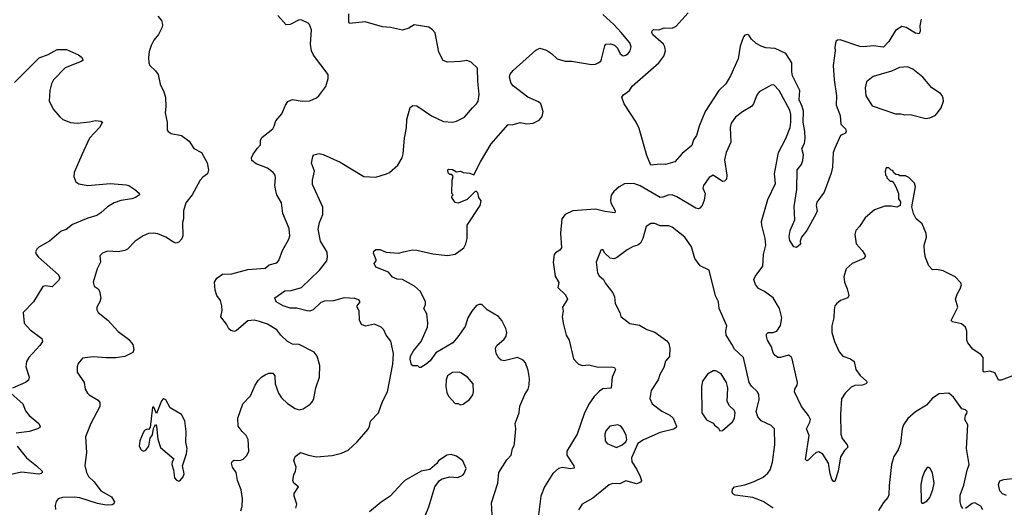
# Model space of a CAD drawing. Extents: x 1771496 to 1971148, y 471553 to 643630.
# Tile 337 of 656: x 1821760 to 1829208, y 589711 to 593401. Entities that reach past the tile are written whole.
import ezdxf

# ---------------------------------------------------------------- set-up
doc = ezdxf.new("R2010")
doc.units = 0

msp = doc.modelspace()

# ---------------------------------------------------------------- linework, layer by layer
at = {"layer": '0CON10XD'}
for points in [[(1822805, 593426.2), (1822833.3, 593395), (1822841.2, 593365), (1822838.8, 593345), (1822811.2, 593288.8), (1822776.2, 593245), (1822753.8, 593205), (1822740.9, 593159.1), (1822733.9, 593113.9), (1822736.7, 593075), (1822743.9, 593053.9), (1822787.5, 593015), (1822806.7, 592985), (1822822.7, 592912.7), (1822851.2, 592855), (1822863.3, 592815), (1822866.2, 592745), (1822860.8, 592695), (1822875.8, 592625), (1822876.7, 592565), (1822883.6, 592553.6), (1822905, 592540), (1822985, 592523.8), (1823041.2, 592481.2), (1823078.8, 592425), (1823135, 592396), (1823177.6, 592317.6), (1823187.5, 592265), (1823181.2, 592235), (1823145, 592210), (1823125, 592187.5), (1823063.8, 592075), (1823016.2, 592015), (1822999.2, 591955), (1822999.4, 591895), (1822991.9, 591865), (1822994.1, 591765.9), (1822987.3, 591742.7), (1822965, 591716.7), (1822945, 591710), (1822925, 591716.2), (1822865, 591754.2), (1822805, 591780.8), (1822775, 591785.8), (1822735, 591782), (1822695, 591766), (1822635, 591726.2), (1822576.2, 591665), (1822556.8, 591653.2), (1822505, 591644.3), (1822425, 591650), (1822386.7, 591635), (1822366, 591615), (1822371.2, 591565), (1822346, 591515), (1822316.2, 591415), (1822323.3, 591385), (1822353.9, 591363.9), (1822365, 591347.5), (1822373.6, 591293.6), (1822365.8, 591265), (1822343.8, 591225), (1822343.8, 591205), (1822353.3, 591185), (1822427.7, 591127.7), (1822505, 591042.5), (1822584.5, 590984.5), (1822615, 590943.3), (1822622.5, 590905), (1822615, 590883.8), (1822555, 590852.5), (1822487, 590843), (1822415, 590842), (1822315, 590850), (1822235, 590840), (1822201.7, 590798.3), (1822196, 590775), (1822196.2, 590735), (1822248.8, 590655), (1822256.1, 590606.1), (1822273.3, 590575), (1822285, 590562.5), (1822353, 590523), (1822367.5, 590505), (1822367.5, 590475), (1822298, 590345), (1822258.8, 590245), (1822265.6, 590125), (1822253, 590027), (1822264.6, 589975), (1822281.8, 589945), (1822324.6, 589905), (1822375, 589836.7), (1822455, 589790), (1822478.3, 589751.7), (1822471.7, 589738.3), (1822458.9, 589731.1), (1822415, 589728.5), (1822349.8, 589739.8), (1822215, 589783.3), (1822175, 589788.5), (1822084.4, 589785.6), (1822052.5, 589775), (1822036.2, 589755), (1822028.8, 589725), (1822030, 589695)], [(1823434, 589685), (1823443, 589717), (1823445.6, 589775), (1823435, 589843.3), (1823407.8, 589915), (1823396.7, 589975), (1823371.2, 590015), (1823363.3, 590045), (1823370.5, 590059.5), (1823382.5, 590067.5), (1823425, 590064.4), (1823451.2, 590075), (1823477.9, 590102.1), (1823494, 590135), (1823489.2, 590225), (1823472.5, 590255), (1823442, 590285), (1823414, 590325), (1823410, 590385), (1823448.8, 590495), (1823506.2, 590555), (1823541.2, 590635), (1823565, 590670), (1823591.2, 590698.8), (1823616.4, 590713.6), (1823645, 590727.5), (1823676.1, 590726.1), (1823691.2, 590705), (1823694, 590645), (1823717.5, 590575), (1823739.7, 590539.7), (1823786.2, 590496.2), (1823845, 590458.6), (1823875, 590449.2), (1823905, 590456), (1823957.3, 590492.7), (1823975, 590512.5), (1823986, 590535), (1824000, 590615), (1824029.2, 590695), (1824030.8, 590785), (1824011.2, 590855), (1823986.7, 590885), (1823875, 590943.8), (1823825, 590946.7), (1823785.9, 590965.9), (1823735, 591013.3), (1823704.1, 591054.1), (1823635, 591096), (1823575, 591116.2), (1823535, 591126.2), (1823485, 591121.2), (1823401.2, 591048.8), (1823385, 591042), (1823358.3, 591048.3), (1823342.7, 591062.7), (1823325, 591096.7), (1823282.7, 591152.7), (1823291.2, 591201.2), (1823290.6, 591235), (1823278.9, 591275), (1823251.1, 591315), (1823238.1, 591355), (1823234.4, 591415), (1823250.8, 591445), (1823295, 591475.7), (1823365, 591478.1), (1823485, 591510), (1823618.1, 591521.9), (1823647.5, 591545), (1823705, 591560), (1823720.3, 591579.7), (1823748.8, 591655), (1823795, 591740), (1823802.5, 591765), (1823798.3, 591821.7), (1823750, 591935), (1823740, 592015), (1823705.8, 592075), (1823697, 592107), (1823690.6, 592145), (1823695.7, 592205), (1823692, 592225), (1823678, 592245), (1823635, 592276.2), (1823549.2, 592309.2), (1823515.6, 592335.6), (1823514.4, 592355), (1823526.1, 592383.9), (1823560.3, 592429.7), (1823580.8, 592455), (1823582.3, 592487.7), (1823591.2, 592508.8), (1823674, 592575), (1823685.8, 592595), (1823696.7, 592635), (1823742.3, 592687.7), (1823770, 592755), (1823788.8, 592781.2), (1823825, 592795.8), (1823895.9, 592784.1), (1823955, 592788), (1824005, 592810), (1824023.8, 592825), (1824076.2, 592895), (1824093.3, 592955), (1824093.3, 592985), (1823983.4, 593133.4), (1823968, 593165), (1823960, 593215), (1823967.5, 593325), (1823953.6, 593363.6), (1823942.5, 593375), (1823895, 593397.5), (1823875, 593400), (1823805, 593363.3), (1823775, 593362.5), (1823713.6, 593433.6)], [(1824195, 590120), (1824245, 590144.2), (1824313.7, 590206.3), (1824395, 590303.8), (1824407.1, 590325), (1824415, 590362), (1824474.2, 590425.8), (1824505, 590512), (1824541.8, 590585), (1824582.4, 590795), (1824588, 590875), (1824568, 590968), (1824533.4, 591013.4), (1824514.1, 591054.1), (1824493.3, 591075), (1824445, 591096), (1824375, 591081.2), (1824344.5, 591094.5), (1824331.7, 591128.3), (1824327.6, 591197.6), (1824314, 591226), (1824313.8, 591235), (1824336.2, 591265), (1824325, 591280), (1824295, 591291.2), (1824215, 591296.9), (1824135, 591274.5), (1824065, 591272.1), (1824038.5, 591261.5), (1823980.8, 591205), (1823955, 591196.4), (1823935, 591197.7), (1823855, 591217.3), (1823805, 591217.1), (1823753.3, 591235), (1823701.2, 591265), (1823690, 591295), (1823765, 591350), (1823815, 591351.4), (1823891.4, 591375), (1824028.6, 591505), (1824084, 591575), (1824088.6, 591605), (1824085, 591642.5), (1824034.5, 591725), (1824017.1, 591815), (1824027.8, 591865), (1824054.4, 591925.6), (1824052.1, 591982.1), (1823976.2, 592155), (1823974.1, 592185.9), (1823990, 592255), (1823966.7, 592315), (1823976.7, 592365), (1823985, 592377.5), (1824025, 592388), (1824055, 592381.2), (1824183.8, 592323.8), (1824364.2, 592214.2), (1824455, 592208.8), (1824535, 592233.8), (1824556.7, 592245), (1824621.2, 592298.8), (1824652.5, 592355), (1824662, 592385), (1824670.8, 592505), (1824687, 592583), (1824687.5, 592645), (1824715, 592736.7), (1824735, 592751.2), (1824765, 592750), (1824875, 592672.5), (1824965, 592630), (1825034.3, 592625.7), (1825065, 592632.9), (1825125, 592664), (1825184.4, 592735), (1825216.2, 592763.8), (1825229.2, 592785), (1825236.9, 592835), (1825225.5, 592935.5), (1825223.3, 593035), (1825175, 593078.8), (1825142.3, 593092.3), (1825095, 593083.3), (1824995, 593080), (1824962.4, 593092.4), (1824930.8, 593155), (1824901.7, 593301.7), (1824883.3, 593325), (1824855, 593343.8), (1824745, 593361.5), (1824703.1, 593336.9), (1824655, 593320.4), (1824565, 593340.9), (1824505, 593345.5), (1824374.6, 593384.6), (1824255, 593372), (1824249.2, 593385), (1824250, 593445)], [(1825075, 591000), (1825037.1, 590955), (1824908.8, 590881.2), (1824865, 590820), (1824835, 590793.1), (1824795, 590770), (1824785, 590770), (1824771.7, 590781.7), (1824735, 590782.5), (1824725, 590790), (1824712.7, 590832.7), (1824716, 590855), (1824739.2, 590895), (1824797.5, 590965), (1824844.2, 591075), (1824847.1, 591105), (1824840, 591175), (1824817.5, 591215), (1824830.8, 591245), (1824830, 591265), (1824791.2, 591345), (1824745.5, 591385.5), (1824655, 591434), (1824615, 591438), (1824581.4, 591451.4), (1824550.8, 591490.8), (1824455, 591528.8), (1824442.5, 591555), (1824456.7, 591575), (1824456.7, 591585), (1824435.6, 591635), (1824439.5, 591650.5), (1824455, 591661.2), (1824485, 591661.2), (1824532.3, 591642.3), (1824626.4, 591633.6), (1824663.6, 591643.6), (1824731.2, 591658.8), (1824765, 591657.5), (1824885, 591628.9), (1824995, 591615.6), (1825055, 591625.8), (1825118.8, 591675), (1825135.9, 591704.1), (1825146, 591745), (1825144.7, 591845.3), (1825244.2, 591995), (1825251.2, 592031.2), (1825233.3, 592055), (1825225, 592090), (1825215, 592100), (1825205, 592100), (1825145, 592040), (1825077, 592013), (1825055, 592017.5), (1825030, 592055), (1825031.7, 592068.3), (1825040, 592075), (1825030, 592085), (1825032.5, 592187.5), (1825040, 592215), (1825028.3, 592228.3), (1825015, 592230), (1825001.7, 592241.7), (1825000, 592265), (1825005, 592270), (1825035, 592267.5), (1825065, 592250), (1825095, 592255.7), (1825115, 592245.8), (1825165, 592238.8), (1825195, 592227.5), (1825245, 592326), (1825327.3, 592462.7), (1825455, 592607.1), (1825486.4, 592606.4), (1825545, 592622.2), (1825596.8, 592613.2), (1825645, 592618.1), (1825690.3, 592639.7), (1825712.7, 592667.3), (1825720.8, 592705), (1825702.9, 592765), (1825685, 592780), (1825605, 592813.6), (1825496.6, 592896.6), (1825478.2, 592918.2), (1825464.7, 592964.7), (1825471.3, 592988.7), (1825493.2, 593016.8), (1825665, 593171.3), (1825695, 593184.6), (1825745, 593170), (1825784, 593144), (1825825, 593105.6), (1825885, 593087.1), (1825935, 593085.7), (1826085, 593060.5), (1826115, 593064.5), (1826136.2, 593075), (1826155, 593086), (1826161.9, 593101.9), (1826185, 593202.5), (1826195, 593216.2), (1826228.8, 593218.8), (1826258.8, 593208.8), (1826281.2, 593185), (1826302.1, 593142.1), (1826325, 593128), (1826345, 593132.5), (1826362, 593145), (1826377.5, 593165), (1826385.7, 593195), (1826374.3, 593225), (1826310.4, 593305), (1826254.6, 593365), (1826170.3, 593440.3)], [(1828579.5, 593405), (1828567.9, 593355), (1828571.1, 593315), (1828565, 593294.2), (1828535, 593297.8), (1828465, 593341.1), (1828432, 593348), (1828385, 593318.6), (1828333.6, 593235), (1828295, 593192.5), (1828215, 593202.8), (1828145, 593195.8), (1828115, 593198.6), (1827965, 593249.6), (1827945, 593245.5), (1827934.5, 593235), (1827926.3, 593193.7), (1827927.7, 593165), (1827913.3, 593055), (1827919.6, 592945), (1827937.9, 592825), (1827937.2, 592755), (1827966.9, 592675), (1827970.9, 592610.9), (1828006.5, 592575), (1828012.5, 592555), (1828007, 592543), (1827968.8, 592525), (1827925, 592428), (1827913.8, 592395), (1827908.2, 592285), (1827899.4, 592240.6), (1827844.2, 592095), (1827790, 592020), (1827784.6, 591995), (1827792.7, 591955), (1827785, 591934), (1827713.2, 591806.8), (1827673.3, 591755), (1827663.3, 591725), (1827667, 591703), (1827635, 591677.5), (1827615, 591682.5), (1827585, 591728.8), (1827579.6, 591759.6), (1827587.1, 591805), (1827622.5, 591887.5), (1827617.5, 591987.5), (1827638.3, 592115), (1827642.1, 592265), (1827673.7, 592306.3), (1827684.6, 592335), (1827688.9, 592378.9), (1827676.9, 592425), (1827695.5, 592465), (1827702.1, 592505), (1827700, 592555), (1827685.4, 592625), (1827687.8, 592707.8), (1827679.7, 592745), (1827656.7, 592795), (1827661.5, 592865), (1827605.9, 592975), (1827600, 593005), (1827600.4, 593075), (1827555, 593143.8), (1827475, 593184), (1827405, 593188.7), (1827369.9, 593199.9), (1827330.8, 593220.8), (1827295, 593254.6), (1827275, 593282.5), (1827265, 593287.5), (1827245, 593282.5), (1827235, 593272), (1827210.4, 593199.6), (1827195, 593104), (1827136.5, 592975), (1827100.6, 592915), (1827049.6, 592865), (1826945.4, 592705), (1826899.6, 592595), (1826880.6, 592525), (1826857.3, 592492.7), (1826845, 592448.6), (1826770.7, 592389.3), (1826715, 592326), (1826645.7, 592304.3), (1826605, 592307.1), (1826535, 592299.2), (1826504.2, 592374.2), (1826447.1, 592577.1), (1826423.2, 592625), (1826332.7, 592765), (1826315.5, 592815), (1826327.3, 592832.7), (1826374, 592865), (1826392.4, 592897.6), (1826595, 593074.3), (1826633.1, 593125), (1826644.4, 593165), (1826640.8, 593195), (1826629.2, 593215), (1826550, 593285), (1826542, 593305), (1826544, 593316), (1826555, 593326.2), (1826595, 593323.8), (1826635, 593339.5), (1826695, 593336.7), (1826727, 593353), (1826817.6, 593452.4)], [(1821720.8, 592925), (1821906.7, 593113.3), (1821975, 593137.1), (1822044.6, 593175.4), (1822115, 593174), (1822205.7, 593135.7), (1822227.7, 593117.7), (1822240, 593095), (1822226.6, 593083.4), (1822105, 593035.5), (1822015.5, 592945), (1822000, 592915), (1821987.3, 592865), (1821984.5, 592784.5), (1822015, 592722.5), (1822063.3, 592665), (1822086.4, 592646.4), (1822143.9, 592623.9), (1822195, 592618), (1822287.7, 592627.7), (1822335, 592638.6), (1822373.8, 592633.8), (1822386.7, 592625), (1822364.2, 592585), (1822289.2, 592505), (1822230.6, 592379.4), (1822172.5, 592245), (1822170, 592215), (1822184.2, 592174.2), (1822207.7, 592157.7), (1822275, 592146), (1822445, 592162), (1822565, 592152), (1822585.7, 592145.7), (1822632.5, 592115), (1822665, 592087.5), (1822667.5, 592075), (1822635.6, 592054.4), (1822607.5, 592045), (1822526.2, 592033.8), (1822475, 592014.5), (1822424.7, 591985.3), (1822375, 591938.6), (1822345, 591919.4), (1822275, 591897.9), (1822159, 591851), (1822113, 591813), (1822075, 591800.4), (1821985, 591724.5), (1821905, 591680.5), (1821889.5, 591665), (1821880.6, 591645), (1821885.6, 591625.6), (1821903.8, 591603.8), (1822055, 591469.2), (1822064.2, 591445), (1822055, 591428), (1822005, 591379.2), (1821954, 591386), (1821935, 591382.5), (1821863.8, 591265), (1821787.5, 591185), (1821793.8, 591105), (1821838.8, 591055), (1821927.7, 590987.7), (1821933.8, 590965), (1821914, 590935), (1821830, 590845), (1821812.5, 590815), (1821807.1, 590775), (1821832, 590695), (1821825.8, 590674.2), (1821804.2, 590655.8), (1821705, 590613.3)], [(1828615, 592653.3), (1828645, 592657.5), (1828683.6, 592676.4), (1828703.3, 592695), (1828731.2, 592735), (1828748.8, 592785), (1828746.1, 592806.1), (1828738.3, 592828.3), (1828725, 592842.5), (1828660, 592885), (1828591.2, 592965), (1828515, 593025.8), (1828475, 593044), (1828415, 593038.1), (1828355, 593010.5), (1828215, 592972), (1828165, 592930), (1828154.2, 592885), (1828159.2, 592825), (1828209.5, 592749.5), (1828385, 592688.8), (1828425, 592688.8), (1828455, 592681.2), (1828496.4, 592683.6), (1828615, 592653.3)], [(1829265, 590702.5), (1829185, 590673.1), (1829165, 590674.2), (1829137.5, 590725), (1829123.8, 590735), (1829095, 590742.2), (1829055, 590732.7), (1829048.8, 590738.8), (1829047.8, 590845), (1829032.9, 590865), (1828968.7, 590908.7), (1828931.8, 590955), (1828925.4, 590975), (1828924.5, 591044.5), (1828915, 591073.3), (1828885, 591099.2), (1828815, 591114.2), (1828806.2, 591125), (1828856.2, 591225), (1828837.5, 591285), (1828850, 591325), (1828873.3, 591365), (1828883.3, 591395), (1828879.5, 591409.5), (1828836.7, 591455), (1828745, 591500), (1828695, 591510), (1828665, 591507.5), (1828637.7, 591537.7), (1828611.5, 591601.5), (1828602.9, 591645), (1828602.5, 591695), (1828619.2, 591755), (1828616.2, 591783.8), (1828586.2, 591855), (1828541.2, 591895), (1828520, 591935), (1828507.5, 591985), (1828536.2, 592135), (1828527.5, 592165), (1828485, 592207.5), (1828459.3, 592219.3), (1828418.3, 592218.3), (1828407, 592227), (1828388.3, 592228.3), (1828370, 592245), (1828365, 592260), (1828351.7, 592261.7), (1828335, 592280), (1828315, 592280), (1828307.5, 592255), (1828310, 592225), (1828320, 592215), (1828320, 592205), (1828345, 592180), (1828358.3, 592178.3), (1828373, 592163), (1828387.5, 592135), (1828407.5, 592085), (1828407.5, 592045), (1828421.7, 592021.7), (1828420, 591995), (1828395, 591982.5), (1828355, 591990), (1828305, 591990), (1828225, 591963.3), (1828155, 591902.5), (1828113.3, 591835), (1828084.2, 591805.8), (1828076.7, 591775), (1828086.7, 591705), (1828133.3, 591655), (1828157, 591613), (1828146.1, 591593.9), (1828057.5, 591555), (1828012.5, 591515), (1827993.3, 591455), (1827998.8, 591415), (1828020, 591365), (1828032.5, 591315), (1828023, 591297), (1827967.5, 591275), (1827938.3, 591251.7), (1827926.7, 591235), (1827921.2, 591205), (1827918, 591145), (1827904.2, 591085), (1827904.2, 591035), (1827924.2, 590965), (1827958.3, 590888.3), (1827985.6, 590855.6), (1828045, 590834.3), (1828071.2, 590815), (1828085, 590753.8), (1828118.6, 590708.6), (1828166.2, 590666.2), (1828170, 590655), (1828161.2, 590645), (1828135, 590635.6), (1828077.9, 590632.1), (1828050.3, 590619.7), (1828004, 590575), (1827976.8, 590533.2), (1827969.5, 590415), (1827972.5, 590265), (1827981.5, 590231.5), (1828018.8, 590185), (1828023.6, 590166.4), (1827998.7, 590141.3), (1827968, 590092), (1827951.1, 589985), (1827925, 589907.5), (1827915, 589907.5), (1827903.8, 589925), (1827890, 589965), (1827878, 590045), (1827835, 590113.3), (1827805, 590130), (1827784.3, 590125.7), (1827762, 590105), (1827725, 590067.5), (1827713, 590063), (1827703.6, 590073.6), (1827730.9, 590255), (1827712.5, 590305), (1827737.1, 590355), (1827740.8, 590375), (1827727.5, 590405), (1827674.5, 590474.5), (1827622, 590585), (1827624.2, 590605), (1827641.4, 590635), (1827643.1, 590655), (1827604.3, 590834.3), (1827595, 590848.8), (1827575, 590861.2), (1827514.1, 590844.1), (1827495.9, 590845.9), (1827475, 590858.8), (1827459.7, 590879.7), (1827446, 590925), (1827417.1, 590975), (1827408, 591005), (1827408.3, 591021.7), (1827422.5, 591035), (1827455.9, 591034.1), (1827486.7, 591045), (1827515, 591087.5), (1827525.8, 591144.2), (1827508.1, 591215), (1827458.8, 591295), (1827393.3, 591345), (1827347.8, 591367.8), (1827326.6, 591396.6), (1827314.2, 591435), (1827322.8, 591457.2), (1827382, 591535), (1827386.9, 591625), (1827403.1, 591695), (1827400, 591745), (1827372.7, 591845), (1827371.5, 591875), (1827420.2, 592039.8), (1827477.6, 592162.4), (1827470, 592235), (1827499.5, 592395), (1827555, 592502), (1827587.6, 592585), (1827593.7, 592625), (1827594.2, 592684.2), (1827585.8, 592715), (1827505, 592863.8), (1827465, 592906.7), (1827445, 592906.2), (1827425.7, 592894.3), (1827354.3, 592855.7), (1827335, 592830), (1827310.6, 592765), (1827296, 592744), (1827226.8, 592703.2), (1827175, 592662), (1827141.7, 592618.3), (1827134.2, 592585), (1827138.5, 592475), (1827104.3, 592395), (1827090.3, 592339.7), (1827109.2, 592225), (1827107.5, 592195), (1827091.2, 592178.8), (1827075, 592176), (1827005, 592223.3), (1826975, 592206.2), (1826931.5, 592145), (1826928.5, 592125), (1826944.4, 592085), (1826938.1, 592035), (1826922.9, 591995), (1826905, 591975.8), (1826895, 591970.8), (1826875, 591974.2), (1826730.5, 592060.5), (1826695, 592074.5), (1826665, 592073.5), (1826625, 592056.7), (1826605, 592055.6), (1826453.1, 592143.1), (1826405, 592161.1), (1826335, 592158.6), (1826294.6, 592135.4), (1826255, 592102), (1826235, 592072.5), (1826230, 592035), (1826232.2, 592015), (1826264.2, 591955), (1826261.7, 591938.3), (1826185, 591948.5), (1826115, 591967.8), (1825945, 591953.6), (1825885, 591927.8), (1825860.5, 591895), (1825851.1, 591785), (1825858.6, 591675), (1825845, 591656), (1825812.1, 591637.9), (1825802, 591625), (1825794.2, 591565.8), (1825810.6, 591460.6), (1825837.7, 591412.3), (1825832, 591375), (1825888.3, 591318.3), (1825904.2, 591285), (1825865.5, 591225), (1825870.5, 591195), (1825863.8, 591155), (1825870.4, 591105), (1825894, 591014), (1825916.4, 590975), (1825949.4, 590835), (1825985, 590795.7), (1826015.5, 590785.5), (1826065, 590788.2), (1826135, 590772.5), (1826240, 590775), (1826259.4, 590769.4), (1826265.8, 590755), (1826242.9, 590695), (1826235, 590612.5), (1826172, 590608), (1826145, 590590), (1826105, 590550), (1826065, 590491.2), (1826030.8, 590419.2), (1825976, 590264), (1825898.5, 590135), (1825898.5, 590105), (1825952, 590025), (1825953.6, 590006.4), (1825927.5, 590002.5), (1825865, 590012.5), (1825835, 590004), (1825793.7, 589966.3), (1825729.4, 589865), (1825701.4, 589795), (1825684, 589655)], [(1827460, 589705), (1827384.8, 589754.8), (1827305, 589785.9), (1827172.2, 589802.2), (1827155, 589813.3), (1827148.8, 589825), (1827152.3, 589847.7), (1827167.5, 589865), (1827245, 589882.1), (1827315, 589907.5), (1827385, 589939.5), (1827420.2, 589969.8), (1827436.1, 589993.9), (1827455, 590052.5), (1827472.9, 590185), (1827469.2, 590305), (1827445, 590329.2), (1827368.6, 590365), (1827344.6, 590395), (1827330.7, 590435), (1827354.6, 590525), (1827351.1, 590565), (1827337.8, 590587.8), (1827295, 590627.1), (1827277.5, 590655), (1827235.7, 590845), (1827168, 590908), (1827146.1, 590946.1), (1827103.5, 591015), (1827100.6, 591045), (1827108.2, 591085), (1827050.6, 591215), (1827045.7, 591265), (1827022.2, 591312.2), (1826975.7, 591505.7), (1826908.3, 591538.3), (1826865.8, 591595), (1826841.7, 591681.7), (1826791.4, 591755), (1826695, 591832), (1826671.3, 591841.3), (1826605, 591842.2), (1826565, 591859.2), (1826535, 591859.2), (1826500, 591835), (1826473.1, 591745), (1826455, 591710.8), (1826436.2, 591695), (1826401.2, 591685), (1826355, 591660.6), (1826275, 591598), (1826255, 591592), (1826225.9, 591595.9), (1826187.5, 591635), (1826171.7, 591661.7), (1826155, 591657.5), (1826143.3, 591625), (1826120, 591565), (1826130.8, 591485), (1826143.4, 591463.4), (1826176.2, 591435), (1826192, 591405), (1826247.5, 591335), (1826260, 591305), (1826264.3, 591254.3), (1826300, 591185), (1826307.5, 591155), (1826375, 591102), (1826448.3, 591088.3), (1826505, 591056), (1826565, 591035.8), (1826655, 590971.4), (1826670.3, 590950.3), (1826677.1, 590915), (1826675, 590852.5), (1826645, 590817.5), (1826631.7, 590768.3), (1826603.4, 590716.6), (1826590.8, 590675), (1826537.1, 590595), (1826526.7, 590535), (1826545, 590494.4), (1826617.9, 590437.9), (1826677.4, 590407.4), (1826704, 590385), (1826728, 590325), (1826725.8, 590314.2), (1826708.7, 590301.3), (1826605, 590278), (1826478.7, 590221.3), (1826435, 590193.3), (1826388, 590085), (1826390, 590055), (1826427.9, 589997.9), (1826453.3, 589945), (1826462.9, 589915), (1826459.7, 589900.3), (1826425, 589890), (1826345, 589911.4), (1826300.3, 589889.7), (1826245, 589890.6), (1826218.7, 589881.3), (1826095, 589780.6), (1826013.8, 589735), (1825987, 589693)], [(1825334.4, 589654.4), (1825330, 589745), (1825376.5, 589895), (1825383.3, 589975), (1825445, 590070), (1825478.6, 590105), (1825488, 590155), (1825501.7, 590178.3), (1825504, 590195), (1825513.3, 590305), (1825508.6, 590345), (1825539.2, 590425), (1825544.3, 590475.7), (1825581.4, 590565), (1825605.7, 590605), (1825612.9, 590635), (1825615.6, 590685), (1825606.4, 590746.4), (1825585, 590803.8), (1825568, 590825), (1825525, 590845.6), (1825425, 590819.5), (1825401.2, 590825), (1825385, 590840.8), (1825364.6, 590875), (1825359.3, 590915), (1825369.1, 590935), (1825425, 590984.4), (1825438.9, 591005), (1825445.5, 591034.5), (1825437.1, 591065), (1825406.4, 591125), (1825380.9, 591155), (1825295, 591205.7), (1825255, 591245.4), (1825235, 591246.2), (1825215, 591238.1), (1825180, 591195), (1825148.9, 591145), (1825129.5, 591080.5), (1825075, 591000)], [(1825095, 590487.5), (1825115, 590492.5), (1825163, 590527), (1825187, 590563), (1825192.5, 590585), (1825191.2, 590645), (1825147, 590697), (1825098.3, 590728.3), (1825084.1, 590734.1), (1825035, 590732), (1824996.7, 590705), (1824986.2, 590675), (1824983.9, 590626.1), (1824991.2, 590581.2), (1825002.7, 590552.7), (1825055, 590497.5), (1825076.4, 590496.4), (1825095, 590487.5)], [(1827055, 590290), (1827075, 590292.5), (1827151.7, 590358.3), (1827167.1, 590385), (1827172.9, 590425), (1827165.5, 590445.5), (1827128.6, 590478.6), (1827111.7, 590511.7), (1827117.5, 590615), (1827106.5, 590656.5), (1827065, 590721.4), (1827025, 590743.8), (1827005, 590743.8), (1826961.7, 590718.3), (1826924, 590665), (1826917.5, 590625), (1826921.1, 590425), (1826955, 590374), (1827005, 590347.5), (1827015, 590332.5), (1827045, 590310), (1827055, 590290)], [(1828895, 589703.3), (1828882.3, 589722.3), (1828873, 589753), (1828874.4, 589804.4), (1828900.6, 589879.4), (1828926.5, 589993.5), (1828942.9, 590035), (1828921.4, 590155), (1828932, 590335), (1828908.8, 590375), (1828913, 590407), (1828925, 590420), (1828926.7, 590435), (1828915, 590450), (1828887, 590457), (1828823.3, 590545), (1828787.5, 590575), (1828715, 590570), (1828664.1, 590535.9), (1828620, 590485), (1828535, 590433.8), (1828477.3, 590382.7), (1828446.2, 590335), (1828436, 590305), (1828422, 590195), (1828404.2, 590145), (1828371.4, 590095), (1828354.3, 590035), (1828335.9, 589875.9), (1828334, 589805), (1828326, 589785), (1828293.2, 589746.8), (1828255, 589686.7)], [(1821695, 590572.5), (1821784.4, 590494.4), (1821805, 590440), (1821831.2, 590405), (1821906.2, 590345), (1821916.1, 590323.9), (1821913.3, 590315), (1821895.9, 590304.1), (1821835.6, 590284.4), (1821735, 590272.5)], [(1822965, 589910), (1822975, 589914), (1822997.1, 589942.9), (1823003.8, 589965), (1822992.5, 590025), (1823022.5, 590115), (1823026.2, 590155), (1823016.7, 590205), (1823018.8, 590285), (1823008.8, 590365), (1822985, 590412.5), (1822897.5, 590465), (1822866.2, 590525), (1822851.7, 590531.7), (1822845, 590532), (1822831.9, 590518.1), (1822795, 590420), (1822775, 590470), (1822765, 590470), (1822747.5, 590315), (1822735, 590300), (1822725, 590302.5), (1822705, 590292.5), (1822694, 590275), (1822668.8, 590215), (1822663.9, 590173.9), (1822680, 590145), (1822697, 590137), (1822715, 590143.3), (1822736, 590175), (1822747.5, 590235), (1822765, 590260), (1822773.6, 590306.4), (1822787.5, 590337.5), (1822795.9, 590325.9), (1822805.8, 590225.8), (1822825, 590163.3), (1822927.5, 590077.5), (1822912.5, 590055), (1822910, 590035), (1822924.3, 589994.3), (1822931.8, 589935), (1822947.2, 589917.2), (1822965, 589910)], [(1826275, 590164), (1826316.9, 590183.1), (1826343.9, 590206.1), (1826353.3, 590225), (1826348.8, 590255), (1826325, 590302.5), (1826306.7, 590325), (1826285, 590335.8), (1826225, 590324), (1826195, 590290), (1826185.9, 590264.1), (1826188.8, 590215), (1826203.3, 590195), (1826275, 590164)], [(1821742, 590175), (1821812.5, 590085), (1821888.8, 590025), (1821930, 589985), (1821930, 589975), (1821923.6, 589966.4), (1821905, 589961.9), (1821775, 589976.3), (1821695, 589958.5)], [(1823850, 589705), (1823856.7, 589735), (1823837.5, 589795), (1823837.5, 589815), (1823870, 589865), (1823833.6, 589893.6), (1823827.5, 589915), (1823833.6, 589956.4), (1823847.5, 589985), (1823852.5, 590015), (1823833.8, 590065), (1823843.9, 590096.1), (1823885, 590126.7), (1823945, 590106), (1824005, 590094.2), (1824125, 590102.2), (1824195, 590120)], [(1824805, 589592.5), (1824855.8, 589714.2), (1824900, 589865), (1824936.1, 589913.9), (1824955, 589927.5), (1825015, 589942.5), (1825075, 589936.7), (1825112.5, 589955), (1825123.3, 589966.7), (1825137.5, 590005), (1825113, 590063), (1825065, 590097.5), (1825025, 590110), (1824990, 590105), (1824927, 590063), (1824915, 590042.5), (1824862.5, 589997.5), (1824797.5, 589985), (1824673.8, 589915), (1824653.8, 589895), (1824563.4, 589796.6), (1824495, 589751.2), (1824405, 589676.2)], [(1828585, 589742.5), (1828595, 589743.3), (1828625, 589761.2), (1828645, 589786.7), (1828666.7, 589845), (1828676.7, 589895), (1828665, 589972.5), (1828646.1, 590006.1), (1828635, 590012.5), (1828625, 590012.5), (1828605, 589982.5), (1828585.6, 589935), (1828576.7, 589885), (1828578.8, 589755), (1828585, 589742.5)], [(1829225, 589799.6), (1829195, 589813.8), (1829174.5, 589835), (1829163.6, 589885), (1829175, 589911.9), (1829205, 589922.5), (1829270.6, 589929.4)], [(1829045, 589692.5), (1829029.7, 589719.7), (1828985, 589745.7), (1828965, 589740), (1828915, 589701.2)]]:
    msp.add_lwpolyline(points, dxfattribs=at)

doc.saveas('drawing.dxf')
